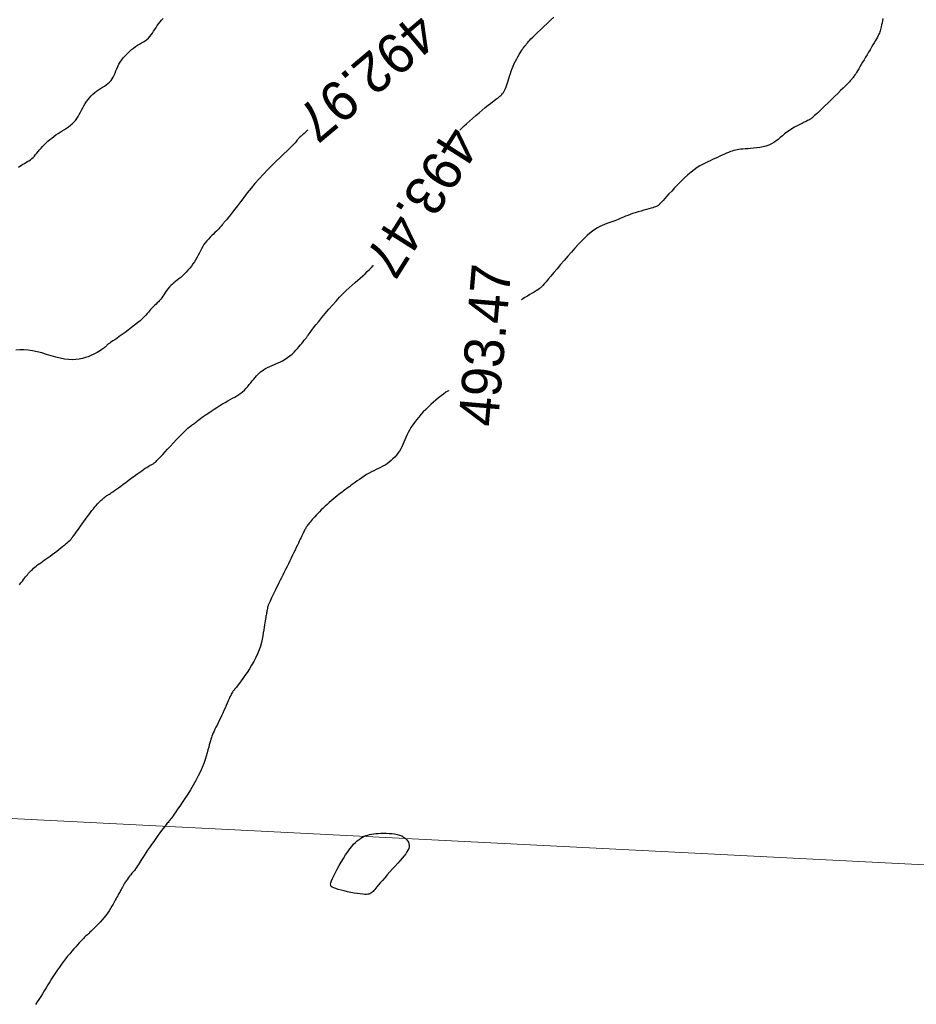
# Model space of a CAD drawing. Header units: millimetres. Extents: x 32690613 to 32693367, y 5343692 to 5344708.
# Tile 536 of 656: x 32692453 to 32692475, y 5344473 to 5344498. Entities that reach past the tile are written whole.
import ezdxf
from ezdxf.enums import TextEntityAlignment as Align

# ---------------------------------------------------------------- set-up
doc = ezdxf.new("R2010")
doc.units = ezdxf.units.MM
doc.header["$LTSCALE"] = 20
doc.layers.get('0').update_dxf_attribs({"lineweight": 18})
doc.layers.get('Defpoints').update_dxf_attribs({"color": 11, "lineweight": 18})
doc.layers.add('02-DGM_HL_493.00', color=102, linetype='Continuous')
doc.layers.add('02-DGM_HL_493.50', color=112, linetype='Continuous')

# ---------------------------------------------------------------- blocks, each defined once
blk = doc.blocks.new('A$C78070446')
blk.add_line((4469505.561, 5343027.116), (4470255.144, 5342959.865))

msp = doc.modelspace()

# ---------------------------------------------------------------- linework, layer by layer
at = {"layer": '02-DGM_HL_493.00', "elevation": 493, "flags": 128}
for points in [[(32692452.79, 5344493.901), (32692452.825, 5344493.929), (32692452.862, 5344493.955), (32692452.9, 5344493.978), (32692452.938, 5344494), (32692452.976, 5344494.022), (32692453.014, 5344494.044), (32692453.052, 5344494.067), (32692453.089, 5344494.092), (32692453.124, 5344494.12), (32692453.158, 5344494.15), (32692453.191, 5344494.184), (32692453.223, 5344494.221), (32692453.255, 5344494.259), (32692453.289, 5344494.299), (32692453.323, 5344494.341), (32692453.359, 5344494.384), (32692453.398, 5344494.427), (32692453.439, 5344494.47), (32692453.483, 5344494.513), (32692453.53, 5344494.556), (32692453.578, 5344494.598), (32692453.629, 5344494.639), (32692453.681, 5344494.679), (32692453.734, 5344494.717), (32692453.788, 5344494.754), (32692453.842, 5344494.789), (32692453.897, 5344494.823), (32692453.95, 5344494.856), (32692454.003, 5344494.889), (32692454.054, 5344494.924), (32692454.103, 5344494.96), (32692454.148, 5344494.998), (32692454.19, 5344495.039), (32692454.228, 5344495.084), (32692454.263, 5344495.133), (32692454.295, 5344495.184), (32692454.325, 5344495.236), (32692454.354, 5344495.29), (32692454.383, 5344495.345), (32692454.413, 5344495.4), (32692454.443, 5344495.454), (32692454.476, 5344495.507), (32692454.511, 5344495.558), (32692454.547, 5344495.608), (32692454.586, 5344495.656), (32692454.627, 5344495.701), (32692454.67, 5344495.744), (32692454.715, 5344495.785), (32692454.761, 5344495.822), (32692454.81, 5344495.857), (32692454.86, 5344495.889), (32692454.91, 5344495.92), (32692454.959, 5344495.951), (32692455.006, 5344495.982), (32692455.05, 5344496.015), (32692455.091, 5344496.05), (32692455.127, 5344496.088), (32692455.157, 5344496.131), (32692455.183, 5344496.177), (32692455.207, 5344496.226), (32692455.229, 5344496.278), (32692455.25, 5344496.332), (32692455.273, 5344496.388), (32692455.298, 5344496.445), (32692455.328, 5344496.502), (32692455.362, 5344496.559), (32692455.401, 5344496.616), (32692455.444, 5344496.672), (32692455.491, 5344496.726), (32692455.54, 5344496.777), (32692455.59, 5344496.826), (32692455.642, 5344496.871), (32692455.695, 5344496.912), (32692455.747, 5344496.948), (32692455.798, 5344496.981), (32692455.849, 5344497.011), (32692455.898, 5344497.04), (32692455.945, 5344497.068), (32692455.99, 5344497.097), (32692456.032, 5344497.129), (32692456.072, 5344497.163), (32692456.108, 5344497.201), (32692456.141, 5344497.243), (32692456.173, 5344497.287), (32692456.203, 5344497.334), (32692456.233, 5344497.381), (32692456.264, 5344497.429), (32692456.295, 5344497.477), (32692456.329, 5344497.524), (32692456.365, 5344497.57), (32692456.404, 5344497.614), (32692456.447, 5344497.66)], [(32692460.099, 5344494.843), (32692460.056, 5344494.803), (32692460.004, 5344494.756), (32692459.963, 5344494.719), (32692459.93, 5344494.69), (32692459.905, 5344494.668), (32692459.886, 5344494.651), (32692459.871, 5344494.638), (32692459.86, 5344494.627), (32692459.851, 5344494.616), (32692459.843, 5344494.605), (32692459.833, 5344494.591), (32692459.82, 5344494.573), (32692459.802, 5344494.551), (32692459.777, 5344494.522), (32692459.744, 5344494.486), (32692459.7, 5344494.44), (32692459.643, 5344494.384), (32692459.573, 5344494.317), (32692459.491, 5344494.239), (32692459.398, 5344494.151), (32692459.299, 5344494.055), (32692459.193, 5344493.952), (32692459.085, 5344493.843), (32692458.976, 5344493.729), (32692458.868, 5344493.612), (32692458.763, 5344493.492), (32692458.663, 5344493.372), (32692458.567, 5344493.254), (32692458.478, 5344493.14), (32692458.395, 5344493.031), (32692458.32, 5344492.931), (32692458.252, 5344492.841), (32692458.194, 5344492.764), (32692458.145, 5344492.7), (32692458.104, 5344492.649), (32692458.071, 5344492.608), (32692458.043, 5344492.577), (32692458.021, 5344492.552), (32692458.003, 5344492.532), (32692457.988, 5344492.515), (32692457.974, 5344492.499), (32692457.961, 5344492.482), (32692457.947, 5344492.464), (32692457.933, 5344492.445), (32692457.918, 5344492.424), (32692457.9, 5344492.402), (32692457.879, 5344492.377), (32692457.854, 5344492.35), (32692457.825, 5344492.32), (32692457.791, 5344492.288), (32692457.753, 5344492.253), (32692457.712, 5344492.215), (32692457.67, 5344492.175), (32692457.627, 5344492.133), (32692457.585, 5344492.089), (32692457.544, 5344492.044), (32692457.507, 5344491.996), (32692457.473, 5344491.947), (32692457.443, 5344491.897), (32692457.414, 5344491.845), (32692457.387, 5344491.792), (32692457.36, 5344491.739), (32692457.332, 5344491.684), (32692457.303, 5344491.629), (32692457.271, 5344491.573), (32692457.236, 5344491.517), (32692457.197, 5344491.461), (32692457.156, 5344491.406), (32692457.114, 5344491.352), (32692457.069, 5344491.3), (32692457.024, 5344491.25), (32692456.978, 5344491.203), (32692456.932, 5344491.159), (32692456.887, 5344491.119), (32692456.842, 5344491.082), (32692456.798, 5344491.047), (32692456.756, 5344491.013), (32692456.715, 5344490.981), (32692456.676, 5344490.948), (32692456.639, 5344490.915), (32692456.605, 5344490.88), (32692456.573, 5344490.843), (32692456.543, 5344490.804), (32692456.514, 5344490.764), (32692456.487, 5344490.724), (32692456.461, 5344490.683), (32692456.435, 5344490.644), (32692456.408, 5344490.606), (32692456.381, 5344490.57), (32692456.353, 5344490.536), (32692456.324, 5344490.505), (32692456.295, 5344490.475), (32692456.266, 5344490.447), (32692456.236, 5344490.419), (32692456.207, 5344490.392), (32692456.179, 5344490.364), (32692456.152, 5344490.336), (32692456.125, 5344490.306), (32692456.099, 5344490.275), (32692456.071, 5344490.242), (32692456.04, 5344490.206), (32692456.005, 5344490.167), (32692455.964, 5344490.124), (32692455.916, 5344490.077), (32692455.86, 5344490.026), (32692455.794, 5344489.971), (32692455.72, 5344489.911), (32692455.642, 5344489.851), (32692455.562, 5344489.79), (32692455.482, 5344489.731), (32692455.405, 5344489.675), (32692455.334, 5344489.625), (32692455.271, 5344489.581), (32692455.219, 5344489.544), (32692455.176, 5344489.515), (32692455.141, 5344489.493), (32692455.114, 5344489.475), (32692455.093, 5344489.461), (32692455.076, 5344489.451), (32692455.063, 5344489.442), (32692455.052, 5344489.433), (32692455.042, 5344489.425), (32692455.033, 5344489.416), (32692455.023, 5344489.406), (32692455.013, 5344489.395), (32692455.001, 5344489.383), (32692454.986, 5344489.369), (32692454.969, 5344489.354), (32692454.947, 5344489.336), (32692454.922, 5344489.317), (32692454.892, 5344489.295), (32692454.858, 5344489.272), (32692454.818, 5344489.247), (32692454.774, 5344489.222), (32692454.726, 5344489.196), (32692454.672, 5344489.17), (32692454.613, 5344489.144), (32692454.549, 5344489.118), (32692454.479, 5344489.095), (32692454.405, 5344489.074), (32692454.324, 5344489.057), (32692454.239, 5344489.046), (32692454.148, 5344489.041), (32692454.051, 5344489.044), (32692453.949, 5344489.055), (32692453.842, 5344489.077), (32692453.73, 5344489.106), (32692453.615, 5344489.139), (32692453.498, 5344489.175), (32692453.38, 5344489.211), (32692453.263, 5344489.243), (32692453.147, 5344489.269), (32692453.034, 5344489.286), (32692452.926, 5344489.293), (32692452.821, 5344489.291), (32692452.722, 5344489.281)]]:
    msp.add_lwpolyline(points, dxfattribs=at)
at = {"layer": '02-DGM_HL_493.50', "elevation": 493.5, "flags": 128}
for points in [[(32692463.939, 5344494.835), (32692463.961, 5344494.86), (32692463.999, 5344494.898), (32692464.048, 5344494.945), (32692464.108, 5344495.001), (32692464.179, 5344495.064), (32692464.257, 5344495.133), (32692464.339, 5344495.205), (32692464.422, 5344495.276), (32692464.503, 5344495.345), (32692464.58, 5344495.41), (32692464.65, 5344495.467), (32692464.71, 5344495.515), (32692464.762, 5344495.554), (32692464.805, 5344495.587), (32692464.842, 5344495.614), (32692464.874, 5344495.637), (32692464.902, 5344495.657), (32692464.927, 5344495.676), (32692464.95, 5344495.695), (32692464.972, 5344495.716), (32692464.994, 5344495.738), (32692465.015, 5344495.763), (32692465.036, 5344495.791), (32692465.056, 5344495.821), (32692465.075, 5344495.855), (32692465.094, 5344495.893), (32692465.111, 5344495.935), (32692465.128, 5344495.982), (32692465.144, 5344496.033), (32692465.16, 5344496.087), (32692465.177, 5344496.144), (32692465.195, 5344496.204), (32692465.214, 5344496.265), (32692465.235, 5344496.328), (32692465.258, 5344496.391), (32692465.284, 5344496.455), (32692465.313, 5344496.518), (32692465.343, 5344496.579), (32692465.373, 5344496.637), (32692465.404, 5344496.693), (32692465.433, 5344496.745), (32692465.461, 5344496.791), (32692465.487, 5344496.832), (32692465.51, 5344496.867), (32692465.53, 5344496.896), (32692465.547, 5344496.92), (32692465.563, 5344496.94), (32692465.577, 5344496.957), (32692465.59, 5344496.973), (32692465.602, 5344496.987), (32692465.613, 5344497), (32692465.625, 5344497.015), (32692465.637, 5344497.031), (32692465.653, 5344497.05), (32692465.674, 5344497.074), (32692465.7, 5344497.103), (32692465.734, 5344497.14), (32692465.778, 5344497.184), (32692465.832, 5344497.239), (32692465.899, 5344497.303), (32692465.974, 5344497.375), (32692466.056, 5344497.453), (32692466.141, 5344497.533), (32692466.226, 5344497.612), (32692466.308, 5344497.688)], [(32692474.623, 5344497.658), (32692474.612, 5344497.601), (32692474.601, 5344497.546), (32692474.591, 5344497.496), (32692474.582, 5344497.451), (32692474.573, 5344497.412), (32692474.565, 5344497.378), (32692474.557, 5344497.347), (32692474.548, 5344497.318), (32692474.537, 5344497.29), (32692474.524, 5344497.26), (32692474.507, 5344497.227), (32692474.488, 5344497.19), (32692474.464, 5344497.147), (32692474.436, 5344497.099), (32692474.405, 5344497.046), (32692474.371, 5344496.99), (32692474.336, 5344496.93), (32692474.299, 5344496.869), (32692474.261, 5344496.806), (32692474.223, 5344496.742), (32692474.185, 5344496.678), (32692474.147, 5344496.615), (32692474.111, 5344496.553), (32692474.076, 5344496.494), (32692474.043, 5344496.438), (32692474.012, 5344496.387), (32692473.983, 5344496.34), (32692473.958, 5344496.298), (32692473.935, 5344496.263), (32692473.916, 5344496.234), (32692473.899, 5344496.209), (32692473.885, 5344496.189), (32692473.872, 5344496.171), (32692473.86, 5344496.156), (32692473.848, 5344496.142), (32692473.838, 5344496.129), (32692473.826, 5344496.116), (32692473.814, 5344496.101), (32692473.798, 5344496.083), (32692473.777, 5344496.061), (32692473.751, 5344496.034), (32692473.717, 5344495.999), (32692473.674, 5344495.955), (32692473.62, 5344495.902), (32692473.555, 5344495.837), (32692473.482, 5344495.765), (32692473.402, 5344495.687), (32692473.32, 5344495.607), (32692473.238, 5344495.527), (32692473.159, 5344495.451), (32692473.086, 5344495.381), (32692473.022, 5344495.32), (32692472.971, 5344495.271), (32692472.929, 5344495.233), (32692472.898, 5344495.204), (32692472.874, 5344495.183), (32692472.857, 5344495.168), (32692472.844, 5344495.157), (32692472.835, 5344495.15), (32692472.828, 5344495.144), (32692472.821, 5344495.139), (32692472.813, 5344495.133), (32692472.804, 5344495.126), (32692472.791, 5344495.117), (32692472.774, 5344495.107), (32692472.751, 5344495.094), (32692472.722, 5344495.078), (32692472.684, 5344495.059), (32692472.637, 5344495.036), (32692472.583, 5344495.009), (32692472.523, 5344494.979), (32692472.459, 5344494.946), (32692472.392, 5344494.91), (32692472.326, 5344494.871), (32692472.26, 5344494.83), (32692472.197, 5344494.787), (32692472.138, 5344494.742), (32692472.083, 5344494.696), (32692472.029, 5344494.651), (32692471.976, 5344494.606), (32692471.922, 5344494.564), (32692471.866, 5344494.525), (32692471.806, 5344494.489), (32692471.741, 5344494.459), (32692471.67, 5344494.435), (32692471.595, 5344494.415), (32692471.516, 5344494.4), (32692471.437, 5344494.389), (32692471.358, 5344494.38), (32692471.282, 5344494.374), (32692471.21, 5344494.369), (32692471.144, 5344494.365), (32692471.085, 5344494.361), (32692471.033, 5344494.356), (32692470.985, 5344494.35), (32692470.941, 5344494.343), (32692470.9, 5344494.335), (32692470.858, 5344494.324), (32692470.816, 5344494.311), (32692470.771, 5344494.295), (32692470.723, 5344494.276), (32692470.672, 5344494.254), (32692470.618, 5344494.23), (32692470.561, 5344494.205), (32692470.503, 5344494.178), (32692470.443, 5344494.15), (32692470.382, 5344494.122), (32692470.321, 5344494.094), (32692470.259, 5344494.066), (32692470.197, 5344494.038), (32692470.133, 5344494.008), (32692470.068, 5344493.974), (32692470.001, 5344493.935), (32692469.931, 5344493.891), (32692469.857, 5344493.839), (32692469.779, 5344493.778), (32692469.698, 5344493.708), (32692469.613, 5344493.63), (32692469.528, 5344493.548), (32692469.444, 5344493.463), (32692469.363, 5344493.38), (32692469.288, 5344493.3), (32692469.219, 5344493.226), (32692469.16, 5344493.162), (32692469.111, 5344493.108), (32692469.071, 5344493.065), (32692469.04, 5344493.031), (32692469.016, 5344493.004), (32692468.997, 5344492.983), (32692468.982, 5344492.968), (32692468.969, 5344492.956), (32692468.958, 5344492.946), (32692468.947, 5344492.937), (32692468.934, 5344492.928), (32692468.919, 5344492.92), (32692468.9, 5344492.911), (32692468.877, 5344492.901), (32692468.847, 5344492.891), (32692468.811, 5344492.879), (32692468.766, 5344492.865), (32692468.712, 5344492.85), (32692468.65, 5344492.833), (32692468.583, 5344492.815), (32692468.513, 5344492.795), (32692468.441, 5344492.774), (32692468.369, 5344492.753), (32692468.3, 5344492.731), (32692468.236, 5344492.709), (32692468.177, 5344492.687), (32692468.124, 5344492.666), (32692468.074, 5344492.644), (32692468.028, 5344492.624), (32692467.984, 5344492.604), (32692467.94, 5344492.584), (32692467.897, 5344492.565), (32692467.851, 5344492.548), (32692467.803, 5344492.531), (32692467.753, 5344492.515), (32692467.7, 5344492.498), (32692467.646, 5344492.479), (32692467.589, 5344492.458), (32692467.531, 5344492.433), (32692467.472, 5344492.405), (32692467.411, 5344492.371), (32692467.35, 5344492.331), (32692467.286, 5344492.286), (32692467.221, 5344492.233), (32692467.153, 5344492.174), (32692467.082, 5344492.107), (32692467.007, 5344492.033), (32692466.929, 5344491.951), (32692466.845, 5344491.86), (32692466.756, 5344491.761), (32692466.665, 5344491.657), (32692466.572, 5344491.55), (32692466.48, 5344491.443), (32692466.392, 5344491.339), (32692466.309, 5344491.24), (32692466.234, 5344491.151), (32692466.169, 5344491.073), (32692466.114, 5344491.009), (32692466.07, 5344490.957), (32692466.032, 5344490.915), (32692465.999, 5344490.881), (32692465.968, 5344490.852), (32692465.937, 5344490.827), (32692465.903, 5344490.803), (32692465.863, 5344490.777), (32692465.817, 5344490.749), (32692465.764, 5344490.718), (32692465.707, 5344490.684), (32692465.645, 5344490.649), (32692465.582, 5344490.612), (32692465.517, 5344490.574), (32692465.486, 5344490.555)], [(32692452.815, 5344483.356), (32692452.853, 5344483.408), (32692452.887, 5344483.453), (32692452.916, 5344483.492), (32692452.943, 5344483.526), (32692452.967, 5344483.556), (32692452.991, 5344483.585), (32692453.014, 5344483.612), (32692453.037, 5344483.639), (32692453.061, 5344483.666), (32692453.086, 5344483.693), (32692453.112, 5344483.72), (32692453.14, 5344483.747), (32692453.17, 5344483.775), (32692453.201, 5344483.802), (32692453.235, 5344483.83), (32692453.271, 5344483.858), (32692453.31, 5344483.887), (32692453.351, 5344483.916), (32692453.394, 5344483.946), (32692453.44, 5344483.978), (32692453.488, 5344484.011), (32692453.538, 5344484.046), (32692453.59, 5344484.084), (32692453.644, 5344484.123), (32692453.699, 5344484.165), (32692453.755, 5344484.207), (32692453.809, 5344484.249), (32692453.861, 5344484.29), (32692453.911, 5344484.33), (32692453.957, 5344484.368), (32692453.998, 5344484.402), (32692454.033, 5344484.433), (32692454.064, 5344484.46), (32692454.092, 5344484.487), (32692454.117, 5344484.513), (32692454.141, 5344484.54), (32692454.165, 5344484.569), (32692454.19, 5344484.602), (32692454.218, 5344484.64), (32692454.249, 5344484.683), (32692454.283, 5344484.732), (32692454.319, 5344484.785), (32692454.358, 5344484.84), (32692454.398, 5344484.898), (32692454.439, 5344484.956), (32692454.481, 5344485.015), (32692454.523, 5344485.072), (32692454.564, 5344485.127), (32692454.605, 5344485.18), (32692454.644, 5344485.23), (32692454.683, 5344485.278), (32692454.72, 5344485.322), (32692454.755, 5344485.363), (32692454.789, 5344485.401), (32692454.821, 5344485.435), (32692454.85, 5344485.465), (32692454.877, 5344485.492), (32692454.902, 5344485.515), (32692454.926, 5344485.536), (32692454.948, 5344485.554), (32692454.969, 5344485.57), (32692454.989, 5344485.584), (32692455.007, 5344485.597), (32692455.025, 5344485.61), (32692455.044, 5344485.621), (32692455.063, 5344485.634), (32692455.085, 5344485.648), (32692455.11, 5344485.665), (32692455.139, 5344485.684), (32692455.174, 5344485.708), (32692455.214, 5344485.737), (32692455.262, 5344485.771), (32692455.315, 5344485.81), (32692455.373, 5344485.852), (32692455.435, 5344485.898), (32692455.498, 5344485.944), (32692455.563, 5344485.992), (32692455.627, 5344486.039), (32692455.689, 5344486.084), (32692455.748, 5344486.127), (32692455.804, 5344486.167), (32692455.857, 5344486.205), (32692455.906, 5344486.239), (32692455.951, 5344486.27), (32692455.993, 5344486.299), (32692456.031, 5344486.323), (32692456.064, 5344486.344), (32692456.093, 5344486.362), (32692456.118, 5344486.376), (32692456.14, 5344486.388), (32692456.16, 5344486.398), (32692456.177, 5344486.407), (32692456.192, 5344486.416), (32692456.206, 5344486.424), (32692456.22, 5344486.433), (32692456.234, 5344486.443), (32692456.249, 5344486.456), (32692456.266, 5344486.472), (32692456.287, 5344486.494), (32692456.313, 5344486.521), (32692456.345, 5344486.555), (32692456.385, 5344486.598), (32692456.434, 5344486.651), (32692456.492, 5344486.713), (32692456.557, 5344486.784), (32692456.628, 5344486.86), (32692456.702, 5344486.938), (32692456.775, 5344487.016), (32692456.847, 5344487.091), (32692456.914, 5344487.16), (32692456.975, 5344487.221), (32692457.026, 5344487.27), (32692457.07, 5344487.31), (32692457.107, 5344487.342), (32692457.138, 5344487.366), (32692457.164, 5344487.386), (32692457.187, 5344487.403), (32692457.208, 5344487.417), (32692457.229, 5344487.431), (32692457.249, 5344487.447), (32692457.271, 5344487.464), (32692457.295, 5344487.483), (32692457.322, 5344487.505), (32692457.353, 5344487.529), (32692457.389, 5344487.556), (32692457.43, 5344487.587), (32692457.478, 5344487.622), (32692457.533, 5344487.661), (32692457.594, 5344487.702), (32692457.66, 5344487.746), (32692457.729, 5344487.791), (32692457.8, 5344487.837), (32692457.871, 5344487.881), (32692457.942, 5344487.924), (32692458.011, 5344487.964), (32692458.076, 5344488.001), (32692458.138, 5344488.034), (32692458.197, 5344488.067), (32692458.252, 5344488.098), (32692458.306, 5344488.129), (32692458.356, 5344488.162), (32692458.405, 5344488.196), (32692458.451, 5344488.234), (32692458.495, 5344488.275), (32692458.538, 5344488.319), (32692458.579, 5344488.365), (32692458.619, 5344488.412), (32692458.657, 5344488.46), (32692458.694, 5344488.507), (32692458.73, 5344488.551), (32692458.765, 5344488.594), (32692458.798, 5344488.633), (32692458.832, 5344488.668), (32692458.866, 5344488.702), (32692458.902, 5344488.732), (32692458.941, 5344488.761), (32692458.982, 5344488.789), (32692459.027, 5344488.816), (32692459.078, 5344488.842), (32692459.134, 5344488.868), (32692459.194, 5344488.895), (32692459.258, 5344488.922), (32692459.323, 5344488.951), (32692459.39, 5344488.983), (32692459.457, 5344489.016), (32692459.522, 5344489.053), (32692459.584, 5344489.093), (32692459.644, 5344489.137), (32692459.699, 5344489.183), (32692459.75, 5344489.231), (32692459.797, 5344489.28), (32692459.84, 5344489.327), (32692459.879, 5344489.372), (32692459.913, 5344489.414), (32692459.944, 5344489.451), (32692459.969, 5344489.483), (32692459.991, 5344489.509), (32692460.009, 5344489.531), (32692460.025, 5344489.549), (32692460.037, 5344489.565), (32692460.048, 5344489.578), (32692460.057, 5344489.589), (32692460.065, 5344489.6), (32692460.072, 5344489.611), (32692460.08, 5344489.624), (32692460.091, 5344489.64), (32692460.106, 5344489.663), (32692460.128, 5344489.692), (32692460.156, 5344489.731), (32692460.194, 5344489.781), (32692460.243, 5344489.843), (32692460.303, 5344489.92), (32692460.374, 5344490.009), (32692460.453, 5344490.106), (32692460.538, 5344490.209), (32692460.628, 5344490.315), (32692460.719, 5344490.421), (32692460.811, 5344490.523), (32692460.9, 5344490.62), (32692460.986, 5344490.707), (32692461.067, 5344490.787), (32692461.145, 5344490.859), (32692461.219, 5344490.926), (32692461.29, 5344490.988), (32692461.358, 5344491.046), (32692461.422, 5344491.102), (32692461.484, 5344491.157), (32692461.543, 5344491.211), (32692461.6, 5344491.265), (32692461.653, 5344491.317), (32692461.704, 5344491.369), (32692461.752, 5344491.418), (32692461.758, 5344491.424)], [(32692463.649, 5344488.26), (32692463.647, 5344488.258), (32692463.586, 5344488.218), (32692463.525, 5344488.174), (32692463.462, 5344488.126), (32692463.397, 5344488.075), (32692463.333, 5344488.022), (32692463.268, 5344487.965), (32692463.203, 5344487.907), (32692463.139, 5344487.846), (32692463.077, 5344487.784), (32692463.015, 5344487.721), (32692462.956, 5344487.656), (32692462.899, 5344487.591), (32692462.845, 5344487.525), (32692462.794, 5344487.459), (32692462.747, 5344487.393), (32692462.703, 5344487.328), (32692462.665, 5344487.264), (32692462.631, 5344487.2), (32692462.602, 5344487.138), (32692462.575, 5344487.077), (32692462.55, 5344487.017), (32692462.525, 5344486.958), (32692462.5, 5344486.9), (32692462.474, 5344486.844), (32692462.444, 5344486.789), (32692462.412, 5344486.734), (32692462.375, 5344486.682), (32692462.336, 5344486.631), (32692462.293, 5344486.583), (32692462.248, 5344486.536), (32692462.201, 5344486.493), (32692462.151, 5344486.453), (32692462.1, 5344486.416), (32692462.047, 5344486.382), (32692461.993, 5344486.352), (32692461.937, 5344486.323), (32692461.88, 5344486.295), (32692461.822, 5344486.267), (32692461.763, 5344486.239), (32692461.703, 5344486.208), (32692461.643, 5344486.175), (32692461.581, 5344486.139), (32692461.52, 5344486.1), (32692461.459, 5344486.06), (32692461.4, 5344486.019), (32692461.343, 5344485.979), (32692461.29, 5344485.94), (32692461.24, 5344485.903), (32692461.195, 5344485.87), (32692461.155, 5344485.841), (32692461.12, 5344485.815), (32692461.087, 5344485.792), (32692461.056, 5344485.769), (32692461.026, 5344485.747), (32692460.994, 5344485.724), (32692460.961, 5344485.699), (32692460.924, 5344485.671), (32692460.883, 5344485.639), (32692460.838, 5344485.603), (32692460.789, 5344485.564), (32692460.739, 5344485.523), (32692460.687, 5344485.479), (32692460.635, 5344485.434), (32692460.583, 5344485.388), (32692460.532, 5344485.341), (32692460.482, 5344485.295), (32692460.435, 5344485.249), (32692460.39, 5344485.203), (32692460.348, 5344485.159), (32692460.308, 5344485.117), (32692460.271, 5344485.077), (32692460.237, 5344485.039), (32692460.206, 5344485.004), (32692460.179, 5344484.972), (32692460.155, 5344484.943), (32692460.134, 5344484.916), (32692460.115, 5344484.892), (32692460.099, 5344484.87), (32692460.084, 5344484.849), (32692460.071, 5344484.829), (32692460.058, 5344484.81), (32692460.047, 5344484.792), (32692460.036, 5344484.774), (32692460.025, 5344484.755), (32692460.014, 5344484.735), (32692460.002, 5344484.713), (32692459.99, 5344484.689), (32692459.976, 5344484.661), (32692459.961, 5344484.63), (32692459.944, 5344484.594), (32692459.926, 5344484.554), (32692459.906, 5344484.51), (32692459.883, 5344484.463), (32692459.859, 5344484.411), (32692459.833, 5344484.356), (32692459.806, 5344484.297), (32692459.776, 5344484.235), (32692459.745, 5344484.169), (32692459.712, 5344484.102), (32692459.678, 5344484.032), (32692459.643, 5344483.961), (32692459.607, 5344483.889), (32692459.572, 5344483.816), (32692459.536, 5344483.744), (32692459.501, 5344483.674), (32692459.467, 5344483.604), (32692459.433, 5344483.537), (32692459.4, 5344483.471), (32692459.369, 5344483.407), (32692459.338, 5344483.346), (32692459.309, 5344483.287), (32692459.281, 5344483.23), (32692459.254, 5344483.176), (32692459.229, 5344483.125), (32692459.205, 5344483.077), (32692459.183, 5344483.031), (32692459.163, 5344482.988), (32692459.144, 5344482.948), (32692459.127, 5344482.91), (32692459.113, 5344482.875), (32692459.1, 5344482.842), (32692459.09, 5344482.811), (32692459.082, 5344482.782), (32692459.075, 5344482.755), (32692459.07, 5344482.729), (32692459.065, 5344482.703), (32692459.06, 5344482.677), (32692459.056, 5344482.65), (32692459.052, 5344482.622), (32692459.046, 5344482.593), (32692459.04, 5344482.562), (32692459.034, 5344482.528), (32692459.027, 5344482.49), (32692459.019, 5344482.447), (32692459.011, 5344482.4), (32692459.002, 5344482.347), (32692458.994, 5344482.288), (32692458.984, 5344482.221), (32692458.973, 5344482.148), (32692458.961, 5344482.07), (32692458.945, 5344481.987), (32692458.924, 5344481.899), (32692458.899, 5344481.807), (32692458.868, 5344481.713), (32692458.83, 5344481.617), (32692458.785, 5344481.519), (32692458.734, 5344481.422), (32692458.679, 5344481.326), (32692458.622, 5344481.234), (32692458.564, 5344481.146), (32692458.509, 5344481.065), (32692458.457, 5344480.992), (32692458.411, 5344480.929), (32692458.372, 5344480.876), (32692458.34, 5344480.834), (32692458.314, 5344480.799), (32692458.293, 5344480.772), (32692458.275, 5344480.75), (32692458.261, 5344480.733), (32692458.248, 5344480.718), (32692458.237, 5344480.705), (32692458.226, 5344480.692), (32692458.215, 5344480.678), (32692458.204, 5344480.662), (32692458.192, 5344480.644), (32692458.179, 5344480.622), (32692458.165, 5344480.595), (32692458.149, 5344480.563), (32692458.13, 5344480.524), (32692458.11, 5344480.478), (32692458.087, 5344480.426), (32692458.062, 5344480.37), (32692458.036, 5344480.309), (32692458.008, 5344480.245), (32692457.98, 5344480.181), (32692457.95, 5344480.115), (32692457.921, 5344480.051), (32692457.891, 5344479.988), (32692457.861, 5344479.927), (32692457.832, 5344479.869), (32692457.804, 5344479.813), (32692457.777, 5344479.76), (32692457.752, 5344479.71), (32692457.729, 5344479.662), (32692457.708, 5344479.618), (32692457.691, 5344479.577), (32692457.675, 5344479.538), (32692457.661, 5344479.499), (32692457.648, 5344479.459), (32692457.636, 5344479.416), (32692457.623, 5344479.37), (32692457.609, 5344479.318), (32692457.594, 5344479.259), (32692457.576, 5344479.191), (32692457.556, 5344479.116), (32692457.532, 5344479.033), (32692457.503, 5344478.944), (32692457.47, 5344478.848), (32692457.431, 5344478.747), (32692457.385, 5344478.641), (32692457.332, 5344478.53), (32692457.271, 5344478.415), (32692457.205, 5344478.299), (32692457.135, 5344478.183), (32692457.064, 5344478.071), (32692456.993, 5344477.962), (32692456.925, 5344477.862), (32692456.863, 5344477.77), (32692456.808, 5344477.69), (32692456.762, 5344477.623), (32692456.724, 5344477.568), (32692456.693, 5344477.524), (32692456.667, 5344477.488), (32692456.647, 5344477.459), (32692456.629, 5344477.435), (32692456.614, 5344477.415), (32692456.599, 5344477.396), (32692456.584, 5344477.377), (32692456.567, 5344477.357), (32692456.548, 5344477.335), (32692456.527, 5344477.31), (32692456.503, 5344477.28), (32692456.474, 5344477.244), (32692456.441, 5344477.201), (32692456.403, 5344477.15), (32692456.358, 5344477.091), (32692456.309, 5344477.024), (32692456.257, 5344476.952), (32692456.204, 5344476.877), (32692456.15, 5344476.801), (32692456.098, 5344476.726), (32692456.049, 5344476.654), (32692456.004, 5344476.586), (32692455.964, 5344476.525), (32692455.93, 5344476.471), (32692455.899, 5344476.421), (32692455.872, 5344476.376), (32692455.846, 5344476.334), (32692455.822, 5344476.294), (32692455.797, 5344476.257), (32692455.772, 5344476.22), (32692455.745, 5344476.183), (32692455.716, 5344476.146), (32692455.686, 5344476.109), (32692455.656, 5344476.073), (32692455.626, 5344476.036), (32692455.596, 5344476), (32692455.567, 5344475.963), (32692455.54, 5344475.927), (32692455.514, 5344475.892), (32692455.491, 5344475.857), (32692455.469, 5344475.822), (32692455.449, 5344475.789), (32692455.43, 5344475.756), (32692455.413, 5344475.725), (32692455.397, 5344475.695), (32692455.382, 5344475.667), (32692455.367, 5344475.64), (32692455.354, 5344475.614), (32692455.34, 5344475.589), (32692455.326, 5344475.562), (32692455.311, 5344475.534), (32692455.295, 5344475.504), (32692455.277, 5344475.47), (32692455.257, 5344475.432), (32692455.234, 5344475.39), (32692455.209, 5344475.342), (32692455.18, 5344475.292), (32692455.149, 5344475.238), (32692455.115, 5344475.182), (32692455.078, 5344475.125), (32692455.038, 5344475.067), (32692454.995, 5344475.009), (32692454.949, 5344474.951), (32692454.901, 5344474.895), (32692454.852, 5344474.84), (32692454.802, 5344474.788), (32692454.754, 5344474.738), (32692454.708, 5344474.693), (32692454.666, 5344474.651), (32692454.627, 5344474.614), (32692454.593, 5344474.582), (32692454.564, 5344474.554), (32692454.537, 5344474.529), (32692454.511, 5344474.505), (32692454.486, 5344474.481), (32692454.46, 5344474.455), (32692454.432, 5344474.427), (32692454.4, 5344474.394), (32692454.364, 5344474.357), (32692454.324, 5344474.314), (32692454.281, 5344474.267), (32692454.234, 5344474.216), (32692454.185, 5344474.161), (32692454.135, 5344474.102), (32692454.083, 5344474.041), (32692454.031, 5344473.978), (32692453.979, 5344473.912), (32692453.927, 5344473.845), (32692453.875, 5344473.776), (32692453.824, 5344473.705), (32692453.773, 5344473.633), (32692453.723, 5344473.56), (32692453.674, 5344473.485), (32692453.626, 5344473.409), (32692453.578, 5344473.333), (32692453.532, 5344473.256), (32692453.486, 5344473.179), (32692453.441, 5344473.104), (32692453.396, 5344473.029), (32692453.352, 5344472.957), (32692453.307, 5344472.888), (32692453.263, 5344472.822), (32692453.219, 5344472.759)]]:
    msp.add_lwpolyline(points, dxfattribs=at)
msp.add_lwpolyline([(32692461.422, 5344475.55), (32692461.351, 5344475.56), (32692461.271, 5344475.574), (32692461.187, 5344475.589), (32692461.101, 5344475.607), (32692461.016, 5344475.626), (32692460.936, 5344475.645), (32692460.863, 5344475.665), (32692460.801, 5344475.684), (32692460.751, 5344475.702), (32692460.714, 5344475.72), (32692460.689, 5344475.741), (32692460.676, 5344475.766), (32692460.673, 5344475.797), (32692460.681, 5344475.835), (32692460.698, 5344475.882), (32692460.723, 5344475.939), (32692460.756, 5344476.009), (32692460.796, 5344476.088), (32692460.841, 5344476.174), (32692460.891, 5344476.265), (32692460.943, 5344476.357), (32692460.997, 5344476.448), (32692461.052, 5344476.535), (32692461.105, 5344476.615), (32692461.157, 5344476.687), (32692461.207, 5344476.75), (32692461.255, 5344476.805), (32692461.301, 5344476.853), (32692461.347, 5344476.894), (32692461.391, 5344476.929), (32692461.435, 5344476.959), (32692461.479, 5344476.985), (32692461.523, 5344477.006), (32692461.567, 5344477.024), (32692461.612, 5344477.039), (32692461.659, 5344477.051), (32692461.709, 5344477.061), (32692461.761, 5344477.069), (32692461.817, 5344477.075), (32692461.877, 5344477.079), (32692461.941, 5344477.082), (32692462.009, 5344477.084), (32692462.08, 5344477.083), (32692462.15, 5344477.081), (32692462.221, 5344477.075), (32692462.289, 5344477.066), (32692462.353, 5344477.053), (32692462.413, 5344477.036), (32692462.468, 5344477.014), (32692462.515, 5344476.988), (32692462.557, 5344476.958), (32692462.591, 5344476.926), (32692462.619, 5344476.891), (32692462.639, 5344476.854), (32692462.652, 5344476.816), (32692462.657, 5344476.777), (32692462.655, 5344476.738), (32692462.645, 5344476.698), (32692462.627, 5344476.657), (32692462.602, 5344476.613), (32692462.57, 5344476.565), (32692462.531, 5344476.514), (32692462.484, 5344476.458), (32692462.431, 5344476.396), (32692462.372, 5344476.329), (32692462.307, 5344476.256), (32692462.24, 5344476.181), (32692462.171, 5344476.106), (32692462.104, 5344476.031), (32692462.039, 5344475.959), (32692461.98, 5344475.892), (32692461.927, 5344475.832), (32692461.882, 5344475.779), (32692461.844, 5344475.734), (32692461.813, 5344475.696), (32692461.786, 5344475.664), (32692461.764, 5344475.637), (32692461.744, 5344475.615), (32692461.725, 5344475.596), (32692461.707, 5344475.581), (32692461.688, 5344475.567), (32692461.667, 5344475.556), (32692461.642, 5344475.548), (32692461.612, 5344475.542), (32692461.577, 5344475.539), (32692461.534, 5344475.54), (32692461.483, 5344475.543)], close=True, dxfattribs=at)

# ---------------------------------------------------------------- block references
at = {"layer": 'Defpoints', "rotation": 2.237485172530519}
msp.add_blockref('A$C78070446', (28434719.524, -168960.664), dxfattribs=at)

# ---------------------------------------------------------------- texts
at = {"layer": '02-DGM_HL_493.00'}
msp.add_text('492.97', height=1, rotation=220.0907, dxfattribs=at).set_placement((32692461.599, 5344496.17, 493), align=Align.MIDDLE)
at = {"layer": '02-DGM_HL_493.50'}
for rotation, p in [(237.7087, (32692462.983, 5344493.019, 493.5)), (85.1013, (32692464.568, 5344489.409, 493.5))]:
    msp.add_text('493.47', height=1, rotation=rotation, dxfattribs=at).set_placement(p, align=Align.MIDDLE)

doc.saveas('drawing.dxf')
